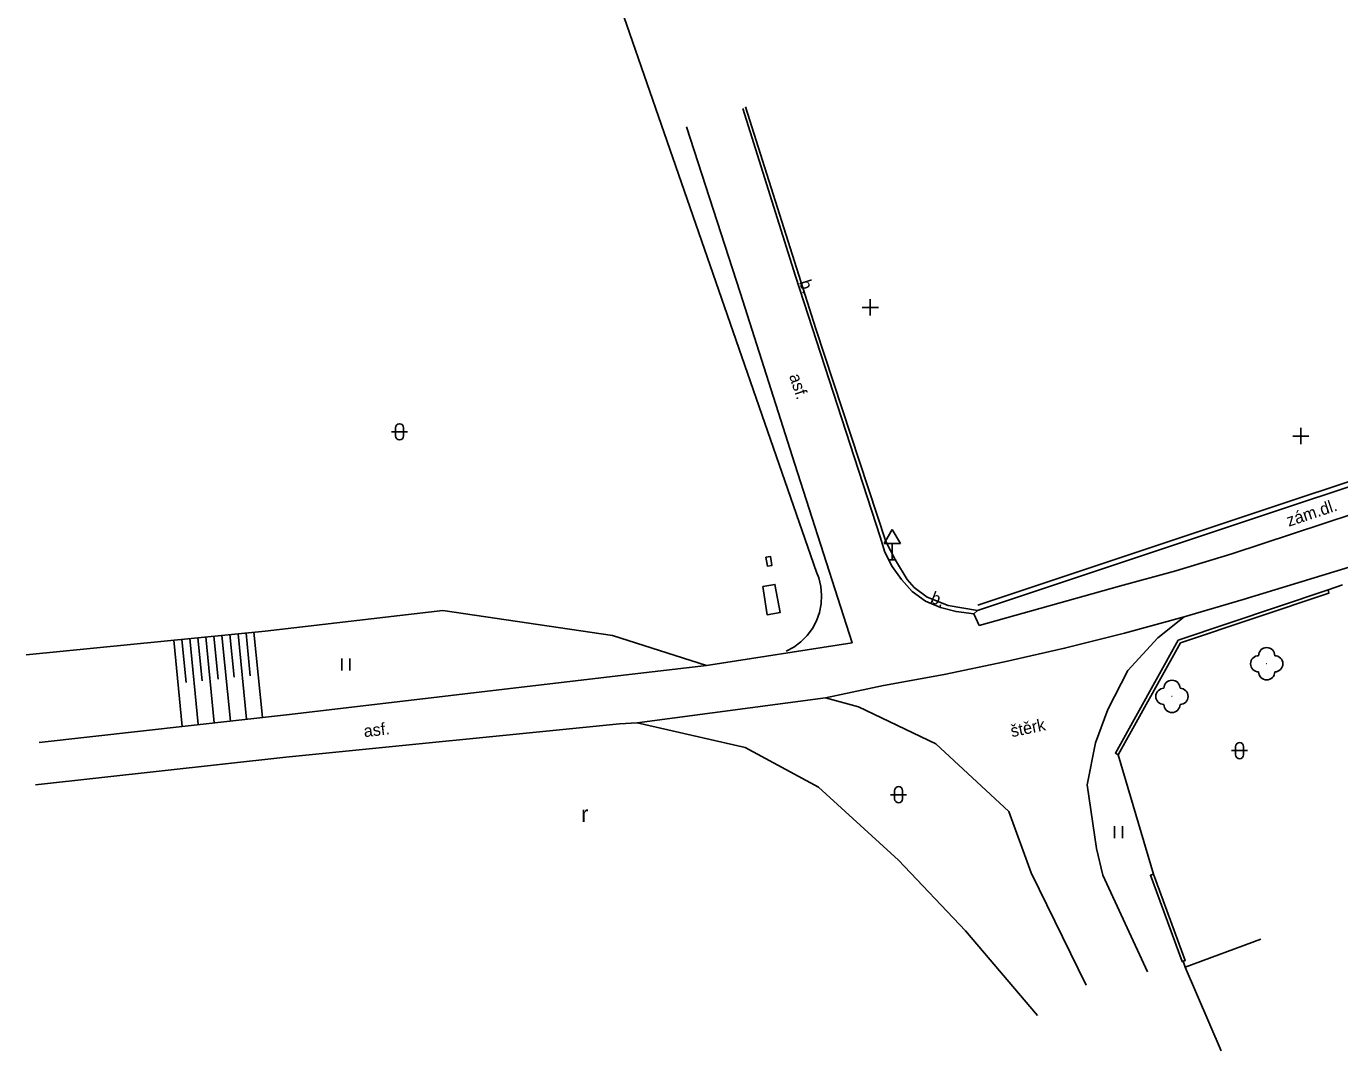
# Model space of a CAD drawing. Extents: x -577457 to -568404, y -1208466 to -1201387.
# Drawn here: x -575423.2 to -575341.8, y -1204460.1 to -1204396.7 of the extents above; entities that cross this region are included whole.
import ezdxf

# ---------------------------------------------------------------- set-up
doc = ezdxf.new("R2010")
doc.units = 0
for name, color, linetype in [('OBVOD_PILÍŘE', 7, 'Continuous'), ('POMOC_POPIS', 7, 'Continuous'), ('ROZHRANÍ_PLOCH', 7, 'Continuous'), ('VÝŠKOPIS', 7, 'Continuous'), ('ZELEŇ', 7, 'Continuous'), ('ZN_DOPLŇKOVÉ', 7, 'Continuous'), ('ZN_KULTUR', 7, 'Continuous')]:
    doc.layers.add(name, color=color, linetype=linetype)

msp = doc.modelspace()

# ---------------------------------------------------------------- linework, layer by layer
at = {"layer": 'OBVOD_PILÍŘE'}
for points in [[(-575377.38, -1204429.54), (-575377.1, -1204429.5), (-575377.06, -1204429.78), (-575377.01, -1204430.06), (-575377.29, -1204430.1), (-575377.38, -1204429.54)], [(-575377.58, -1204431.36), (-575377.31, -1204433.11), (-575376.49, -1204432.97), (-575376.66, -1204432.1), (-575376.82, -1204431.24), (-575377.58, -1204431.36)]]:
    msp.add_lwpolyline(points, dxfattribs=at)
at = {"layer": 'ROZHRANÍ_PLOCH'}
for points in [[(-575386.89, -1204394.02), (-575374.24, -1204430.48), (-575374.11, -1204430.83), (-575373.98, -1204431.36), (-575373.93, -1204431.9), (-575373.95, -1204432.44), (-575374.06, -1204432.98), (-575374.25, -1204433.49), (-575374.5, -1204433.97), (-575374.83, -1204434.41), (-575375.21, -1204434.8), (-575375.65, -1204435.12), (-575376.13, -1204435.38)], [(-575364.5, -1204433.06), (-575365.6, -1204432.92), (-575366.57, -1204432.67), (-575367.5, -1204432.28), (-575368.31, -1204431.67), (-575368.98, -1204430.94), (-575369.55, -1204430.13), (-575370.02, -1204429.25), (-575370.31, -1204428.3), (-575372.15, -1204422.58), (-575375.54, -1204412.14), (-575378.82, -1204401.77)], [(-575382.3, -1204402.91), (-575378.98, -1204413.16), (-575375.59, -1204423.79), (-575372.04, -1204434.85), (-575381.06, -1204436.25)], [(-575364.17, -1204433.78), (-575355.48, -1204431.35), (-575351.98, -1204430.39), (-575348.51, -1204429.35), (-575316.37, -1204418.75), (-575295.98, -1204411.46), (-575295.41, -1204411.25), (-575294.88, -1204410.96), (-575294.38, -1204410.6), (-575293.94, -1204410.18), (-575293.55, -1204409.71), (-575293.43, -1204409.53), (-575293.32, -1204409.15), (-575293.29, -1204408.76), (-575293.33, -1204408.38)], [(-575336.09, -1204428.6), (-575347.8, -1204432.17), (-575351.47, -1204433.25)], [(-575364.5, -1204433.06), (-575364.26, -1204432.86)], [(-575364.17, -1204433.78), (-575364.5, -1204433.06)], [(-575351.47, -1204433.25), (-575355.16, -1204434.26), (-575358.87, -1204435.19), (-575362.6, -1204436.04), (-575366.34, -1204436.81), (-575370.1, -1204437.5), (-575373.69, -1204438.25)], [(-575351.47, -1204433.25), (-575353.1, -1204434.55), (-575354.96, -1204436.56), (-575356.2, -1204438.99), (-575356.95, -1204441.04), (-575357.48, -1204443.65), (-575356.89, -1204447.58), (-575356.51, -1204449.25), (-575353.74, -1204455.23)], [(-575422.41, -1204441.03), (-575406.9, -1204439.29), (-575386.9, -1204436.93), (-575381.06, -1204436.25)], [(-575373.69, -1204438.25), (-575385.35, -1204439.8)], [(-575357.53, -1204456.05), (-575360.95, -1204449.09), (-575362.33, -1204445.29), (-575366.86, -1204441.1), (-575371.65, -1204438.82), (-575373.69, -1204438.25)], [(-575385.35, -1204439.8), (-575386.45, -1204439.87), (-575407.13, -1204441.93), (-575422.64, -1204443.64)]]:
    msp.add_lwpolyline(points, dxfattribs=at)
at = {"layer": 'VÝŠKOPIS'}
for points in [[(-575423.21, -1204435.59), (-575408.41, -1204434.13), (-575397.39, -1204432.85), (-575386.89, -1204434.39), (-575381.06, -1204436.25)], [(-575414.07, -1204434.69), (-575413.54, -1204440.04)], [(-575413.57, -1204434.64), (-575413.31, -1204437.31)], [(-575413.08, -1204434.59), (-575412.55, -1204439.92)], [(-575412.58, -1204434.54), (-575412.32, -1204437.2)], [(-575412.08, -1204434.49), (-575411.56, -1204439.81)], [(-575411.58, -1204434.44), (-575411.32, -1204437.1)], [(-575411.09, -1204434.39), (-575410.56, -1204439.7)], [(-575410.59, -1204434.34), (-575410.33, -1204436.99)], [(-575410.09, -1204434.3), (-575409.57, -1204439.59)], [(-575409.59, -1204434.25), (-575409.33, -1204436.89)], [(-575409.1, -1204434.2), (-575408.57, -1204439.48)]]:
    msp.add_lwpolyline(points, dxfattribs=at)
at = {"layer": 'ZELEŇ'}
msp.add_lwpolyline([(-575360.55, -1204457.92), (-575365.02, -1204452.68), (-575369.17, -1204448.31), (-575374.12, -1204443.79), (-575378.66, -1204441.34), (-575385.35, -1204439.8)], dxfattribs=at)
for centre in [(-575346.35, -1204436.15), (-575352.22, -1204438.17)]:
    msp.add_circle(centre, 0.0005, dxfattribs=at)
for centre, start, end in [((-575346.35, -1204435.65), 0, 179.99999), ((-575346.85, -1204436.15), 89.99999, 269.99999), ((-575345.85, -1204436.15), 270, 89.99999), ((-575346.35, -1204436.65), 179.99999, 359.99999), ((-575352.72, -1204438.17), 89.99999, 269.99999), ((-575352.22, -1204437.67), 0, 179.99999), ((-575351.72, -1204438.17), 270, 89.99999), ((-575352.22, -1204438.67), 179.99999, 359.99999)]:
    msp.add_arc(centre, 0.5, start, end, dxfattribs=at)
at = {"layer": 'ZN_DOPLŇKOVÉ'}
for p, q in [((-575369.55, -1204427.844), (-575370.05, -1204428.71)), ((-575369.55, -1204427.844), (-575369.05, -1204428.71)), ((-575370.05, -1204428.71), (-575369.05, -1204428.71)), ((-575369.55, -1204429.71), (-575369.55, -1204428.71)), ((-575369.8, -1204429.71), (-575369.3, -1204429.71))]:
    msp.add_line(p, q, dxfattribs=at)
for points in [[(-575378.65, -1204401.67), (-575374.29, -1204415.42), (-575369.94, -1204428.57), (-575369.36, -1204429.74)], [(-575322.05, -1204418.79), (-575364.26, -1204432.86)], [(-575364.24, -1204432.53), (-575322.15, -1204418.5), (-575322.05, -1204418.79)], [(-575369.36, -1204429.74), (-575368.62, -1204430.93)], [(-575368.62, -1204430.93), (-575368.2, -1204431.42), (-575367.39, -1204432.03), (-575366.09, -1204432.54), (-575364.26, -1204432.86)], [(-575341.65, -1204431.26), (-575342.55, -1204431.58)], [(-575342.55, -1204431.58), (-575351.83, -1204434.69), (-575355.72, -1204441.68), (-575355.55, -1204441.78)], [(-575342.55, -1204431.58), (-575342.49, -1204431.77), (-575351.69, -1204434.86), (-575355.55, -1204441.78)], [(-575355.55, -1204441.78), (-575353.37, -1204449.18)], [(-575353.37, -1204449.18), (-575353.56, -1204449.25), (-575351.59, -1204454.59), (-575351.53, -1204454.57)], [(-575351.53, -1204454.57), (-575351.4, -1204454.52), (-575353.37, -1204449.18)], [(-575346.71, -1204453.2), (-575351.4, -1204454.93)], [(-575351.53, -1204454.57), (-575351.4, -1204454.93)], [(-575349.17, -1204460.11), (-575351.4, -1204454.93)]]:
    msp.add_lwpolyline(points, dxfattribs=at)
at = {"layer": 'ZN_KULTUR'}
for p, q in [((-575371.41, -1204414.08), (-575370.41, -1204414.08)), ((-575370.91, -1204414.58), (-575370.91, -1204413.58)), ((-575400.33, -1204422.04), (-575400.33, -1204421.54)), ((-575399.83, -1204422.04), (-575399.83, -1204421.54)), ((-575344.23, -1204422.55), (-575344.23, -1204421.55)), ((-575400.58, -1204421.79), (-575399.58, -1204421.79)), ((-575344.73, -1204422.05), (-575343.73, -1204422.05)), ((-575403.66, -1204436.565), (-575403.66, -1204435.815)), ((-575403.16, -1204436.565), (-575403.16, -1204435.815)), ((-575348.53, -1204441.53), (-575347.53, -1204441.53)), ((-575348.28, -1204441.78), (-575348.28, -1204441.28)), ((-575347.78, -1204441.78), (-575347.78, -1204441.28)), ((-575369.66, -1204444.26), (-575368.66, -1204444.26)), ((-575369.41, -1204444.51), (-575369.41, -1204444.01)), ((-575368.91, -1204444.51), (-575368.91, -1204444.01)), ((-575355.79, -1204446.955), (-575355.79, -1204446.205)), ((-575355.29, -1204446.955), (-575355.29, -1204446.205))]:
    msp.add_line(p, q, dxfattribs=at)
for centre, start, end in [((-575400.08, -1204421.54), 0, 179.99999), ((-575400.08, -1204422.04), 179.99999, 359.99999), ((-575348.03, -1204441.28), 0, 179.99999), ((-575348.03, -1204441.78), 179.99999, 359.99999), ((-575369.16, -1204444.01), 0, 179.99999), ((-575369.16, -1204444.51), 179.99999, 359.99999)]:
    msp.add_arc(centre, 0.25, start, end, dxfattribs=at)

# ---------------------------------------------------------------- texts
at = {"layer": 'POMOC_POPIS'}
for s, rotation, p in [('b.', 287.59336, (-575375.33, -1204412.51)), ('asf.', 288.30411, (-575375.95, -1204418.32)), ('zám.dl.', 18.43497, (-575344.98, -1204427.67)), ('b.', 338.57955, (-575367.24, -1204432.34)), ('štěrk', 11.63362, (-575362.14, -1204440.7)), ('asf.', 6.72979, (-575402.26, -1204440.7))]:
    msp.add_text(s, height=0.75, rotation=rotation, dxfattribs=at).set_placement(p)
at = {"layer": 'ZN_KULTUR'}
msp.add_text('r', height=1, dxfattribs=at).set_placement((-575388.828, -1204445.942))

doc.saveas('drawing.dxf')
